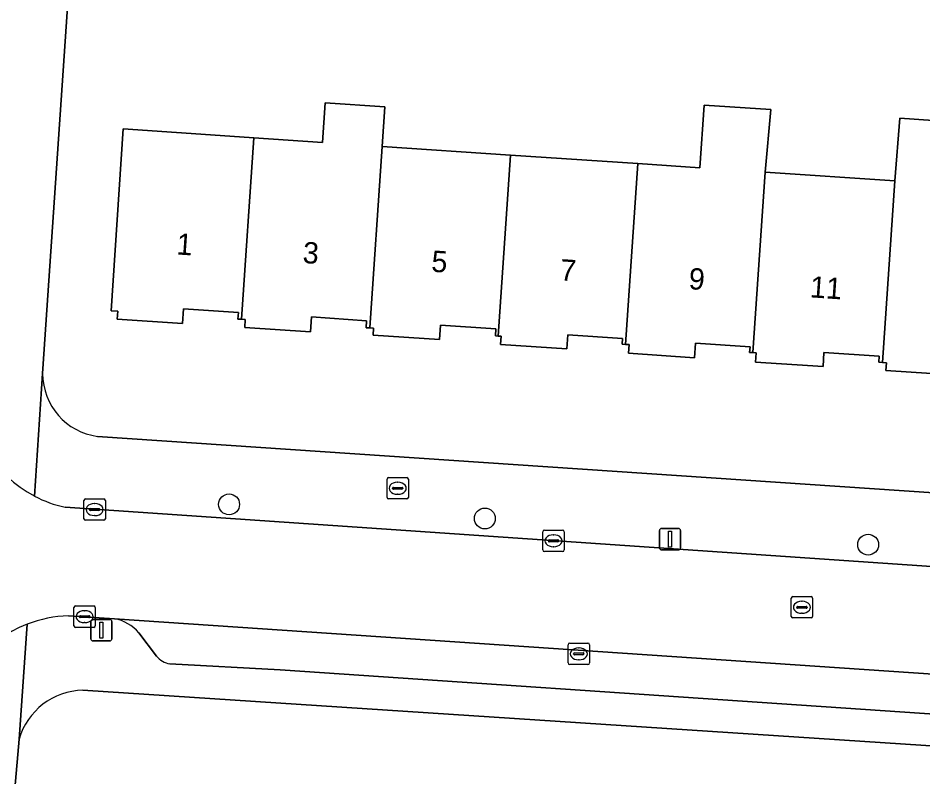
# Model space of a CAD drawing. Extents: x 161848 to 162726, y 385382 to 386521.
# Drawn here: x 162122.73 to 162165.09, y 386213.26 to 386248.79 of the extents above; entities that cross this region are included whole.
import ezdxf

# ---------------------------------------------------------------- set-up
doc = ezdxf.new("R2010")
doc.units = 0
for name, color, linetype in [('IMGEO_Boom', 7, 'Continuous'), ('IMGEO_Brandkraan', 7, 'Continuous'), ('IMGEO_Erf', 7, 'Continuous'), ('IMGEO_Kolk', 7, 'Continuous'), ('IMGEO_Lichtmast', 7, 'Continuous'), ('IMGEO_Pand', 7, 'Continuous'), ('IMGEO_Pand_nummerreeks', 7, 'Continuous'), ('IMGEO_Parkeervlak_open', 7, 'Continuous'), ('IMGEO_Rijbaan_lokaal_open', 7, 'Continuous'), ('IMGEO_Rioolput', 7, 'Continuous'), ('IMGEO_Voetpad_open', 7, 'Continuous')]:
    doc.layers.add(name, color=color, linetype=linetype)

msp = doc.modelspace()

# ---------------------------------------------------------------- linework, layer by layer
at = {"layer": 'IMGEO_Boom'}
for centre in [(162132.605, 386226.021), (162144.58, 386225.36), (162162.525, 386224.133)]:
    msp.add_circle(centre, 0.489, dxfattribs=at)
at = {"layer": 'IMGEO_Brandkraan'}
for p, q in [((162140, 386226.348), (162140, 386227.2)), ((162140.075, 386227.274), (162140.927, 386227.274)), ((162141.001, 386227.2), (162141.001, 386226.348)), ((162140.259, 386226.768), (162140.259, 386226.78)), ((162140.697, 386226.731), (162140.299, 386226.731)), ((162140.302, 386226.817), (162140.7, 386226.817)), ((162140.488, 386227.054), (162140.513, 386227.054)), ((162140.743, 386226.78), (162140.743, 386226.768)), ((162140.927, 386226.274), (162140.075, 386226.274)), ((162140.511, 386226.494), (162140.486, 386226.494))]:
    msp.add_line(p, q, dxfattribs=at)
for points in [[(162140, 386226.348), (162140, 386227.2)], [(162140.075, 386227.274), (162140.927, 386227.274)], [(162141.001, 386227.2), (162141.001, 386226.348)], [(162140.927, 386226.274), (162140.075, 386226.274)]]:
    msp.add_lwpolyline(points, dxfattribs=at)
for centre, radius, start, end in [((162140.077, 386227.198), 0.0765, 91.552, 178.448), ((162140.077, 386227.198), 0.0765, 91.552, 178.448), ((162140.925, 386227.198), 0.0765, 1.552, 88.448), ((162140.925, 386227.198), 0.0765, 1.552, 88.448), ((162140.299, 386226.777), 0.0403, 85.8775, 175.7526), ((162140.296, 386226.767), 0.0366, 178.938, 274.7102), ((162140.7, 386226.774), 0.043, 264.8664, 352.4533), ((162140.704, 386226.779), 0.0386, 1.7309, 96.639), ((162140.077, 386226.35), 0.0765, 181.552, 268.448), ((162140.077, 386226.35), 0.0765, 181.552, 268.448), ((162140.925, 386226.35), 0.0765, 271.552, 358.448), ((162140.925, 386226.35), 0.0765, 271.552, 358.448)]:
    msp.add_arc(centre, radius, start, end, dxfattribs=at)
for centre, major_axis, ratio, start_param, end_param in [((162140.487, 386226.774), (-0.387, 0.002), 0.722429, 4.712389, 7.853982), ((162140.512, 386226.774), (-0.39, 0.002), 0.717154, 1.570796, 4.712389)]:
    msp.add_ellipse(centre, major_axis=major_axis, ratio=ratio, start_param=start_param, end_param=end_param, dxfattribs=at)
at = {"layer": 'IMGEO_Erf'}
for points in [[(162165.683, 386252.027), (162163.305, 386252.187), (162163.125, 386249.534), (162158.269, 386249.858), (162152.504, 386250.244), (162152.679, 386252.855), (162151.166, 386252.957), (162151.002, 386250.267), (162146.343, 386250.55), (162141.934, 386250.818), (162142.116, 386253.506), (162140.512, 386253.603), (162140.325, 386250.858), (162135.757, 386251.136), (162135.924, 386253.881), (162134.874, 386253.952), (162134.667, 386250.906), (162128.204, 386251.347), (162128.426, 386254.609), (162125.412, 386254.814), (162125.085, 386250), (162123.873, 386232.139)], [(162127.652, 386243.598), (162132.641, 386243.262), (162133.768, 386243.186), (162136.985, 386242.969), (162137.111, 386244.822), (162139.902, 386244.632), (162139.776, 386242.781), (162145.787, 386242.376), (162151.743, 386241.974), (162154.643, 386241.778), (162154.843, 386244.717), (162157.963, 386244.505), (162157.706, 386241.572), (162163.78, 386241.162), (162164.011, 386244.094), (162170.014, 386243.686)], [(162166.439, 386232.081), (162163.355, 386232.289), (162163.379, 386232.651), (162163.202, 386232.663), (162163.023, 386232.675), (162163.042, 386232.956), (162160.457, 386233.13), (162160.413, 386232.468), (162157.256, 386232.68), (162157.285, 386233.114), (162157.132, 386233.124), (162156.979, 386233.134), (162156.996, 386233.391), (162154.446, 386233.563), (162154.401, 386232.885), (162151.303, 386233.094), (162151.33, 386233.498), (162151.168, 386233.509), (162151.005, 386233.52), (162151.023, 386233.792), (162148.467, 386233.964), (162148.423, 386233.299), (162145.32, 386233.508), (162145.345, 386233.889), (162145.21, 386233.898), (162145.073, 386233.907), (162145.095, 386234.235), (162142.497, 386234.41), (162142.452, 386233.733), (162139.348, 386233.942), (162139.37, 386234.268), (162139.198, 386234.279), (162139.024, 386234.291), (162139.046, 386234.62), (162136.469, 386234.794), (162136.422, 386234.095), (162133.337, 386234.303), (162133.362, 386234.671), (162133.19, 386234.683), (162133.02, 386234.694), (162133.04, 386235), (162130.465, 386235.174), (162130.419, 386234.491), (162127.367, 386234.696), (162127.392, 386235.067), (162127.078, 386235.088), (162127.652, 386243.598)], [(162126.45, 386229.203), (162211.018, 386223.504)], [(162169.273, 386214.472), (162125.759, 386217.317)], [(162122.77, 386215.027), (162122.345, 386210.02)]]:
    msp.add_lwpolyline(points, dxfattribs=at)
for centre, radius, start, end in [((162126.844, 386232.148), 2.971, 180.1685, 262.38), ((162125.832, 386214.127), 3.191, 91.303, 163.6115)]:
    msp.add_arc(centre, radius, start, end, dxfattribs=at)
at = {"layer": 'IMGEO_Kolk'}
for p, q in [((162125.885, 386226.276), (162126.737, 386226.276)), ((162125.81, 386225.35), (162125.81, 386226.202)), ((162126.112, 386225.819), (162126.51, 386225.819)), ((162126.298, 386226.056), (162126.323, 386226.056)), ((162126.811, 386226.202), (162126.811, 386225.35)), ((162126.069, 386225.77), (162126.069, 386225.782)), ((162126.507, 386225.733), (162126.109, 386225.733)), ((162126.321, 386225.496), (162126.296, 386225.496)), ((162126.553, 386225.782), (162126.553, 386225.77)), ((162126.737, 386225.276), (162125.885, 386225.276)), ((162147.295, 386223.888), (162147.295, 386224.74)), ((162147.37, 386224.814), (162148.222, 386224.814)), ((162147.783, 386224.594), (162147.808, 386224.594)), ((162148.296, 386224.74), (162148.296, 386223.888)), ((162147.554, 386224.308), (162147.554, 386224.32)), ((162147.992, 386224.271), (162147.594, 386224.271)), ((162147.597, 386224.357), (162147.995, 386224.357)), ((162148.038, 386224.32), (162148.038, 386224.308)), ((162148.222, 386223.814), (162147.37, 386223.814)), ((162147.806, 386224.034), (162147.781, 386224.034)), ((162125.34, 386220.336), (162125.34, 386221.188)), ((162125.415, 386221.262), (162126.267, 386221.262)), ((162126.341, 386221.188), (162126.341, 386220.336)), ((162125.599, 386220.756), (162125.599, 386220.768)), ((162125.642, 386220.805), (162126.04, 386220.805)), ((162125.828, 386221.042), (162125.853, 386221.042)), ((162126.083, 386220.768), (162126.083, 386220.756)), ((162126.037, 386220.719), (162125.639, 386220.719)), ((162125.851, 386220.482), (162125.826, 386220.482)), ((162126.267, 386220.262), (162125.415, 386220.262)), ((162148.554, 386219.52), (162149.406, 386219.52)), ((162148.479, 386218.594), (162148.479, 386219.446)), ((162148.781, 386219.063), (162149.179, 386219.063)), ((162148.967, 386219.3), (162148.992, 386219.3)), ((162149.48, 386219.446), (162149.48, 386218.594)), ((162148.738, 386219.014), (162148.738, 386219.026)), ((162149.176, 386218.977), (162148.778, 386218.977)), ((162148.99, 386218.74), (162148.965, 386218.74)), ((162149.222, 386219.026), (162149.222, 386219.014)), ((162149.406, 386218.52), (162148.554, 386218.52))]:
    msp.add_line(p, q, dxfattribs=at)
for points in [[(162125.885, 386226.276), (162126.737, 386226.276)], [(162125.81, 386225.35), (162125.81, 386226.202)], [(162126.811, 386226.202), (162126.811, 386225.35)], [(162126.737, 386225.276), (162125.885, 386225.276)], [(162147.295, 386223.888), (162147.295, 386224.74)], [(162147.37, 386224.814), (162148.222, 386224.814)], [(162148.296, 386224.74), (162148.296, 386223.888)], [(162148.222, 386223.814), (162147.37, 386223.814)], [(162125.34, 386220.336), (162125.34, 386221.188)], [(162125.415, 386221.262), (162126.267, 386221.262)], [(162126.341, 386221.188), (162126.341, 386220.336)], [(162126.267, 386220.262), (162125.415, 386220.262)], [(162148.554, 386219.52), (162149.406, 386219.52)], [(162148.479, 386218.594), (162148.479, 386219.446)], [(162149.48, 386219.446), (162149.48, 386218.594)], [(162149.406, 386218.52), (162148.554, 386218.52)]]:
    msp.add_lwpolyline(points, dxfattribs=at)
for centre, radius, start, end in [((162125.887, 386226.2), 0.0765, 91.552, 178.448), ((162125.887, 386226.2), 0.0765, 91.552, 178.448), ((162126.735, 386226.2), 0.0765, 1.552, 88.448), ((162126.735, 386226.2), 0.0765, 1.552, 88.448), ((162126.109, 386225.779), 0.0403, 85.8775, 175.7526), ((162126.514, 386225.781), 0.0386, 1.7309, 96.639), ((162126.106, 386225.769), 0.0366, 178.938, 274.7102), ((162126.51, 386225.776), 0.043, 264.8664, 352.4533), ((162125.887, 386225.352), 0.0765, 181.552, 268.448), ((162125.887, 386225.352), 0.0765, 181.552, 268.448), ((162126.735, 386225.352), 0.0765, 271.552, 358.448), ((162126.735, 386225.352), 0.0765, 271.552, 358.448), ((162147.372, 386224.738), 0.0765, 91.552, 178.448), ((162147.372, 386224.738), 0.0765, 91.552, 178.448), ((162148.22, 386224.738), 0.0765, 1.552, 88.448), ((162148.22, 386224.738), 0.0765, 1.552, 88.448), ((162147.594, 386224.317), 0.0403, 85.8775, 175.7526), ((162147.591, 386224.307), 0.0366, 178.938, 274.7102), ((162147.995, 386224.314), 0.043, 264.8664, 352.4533), ((162147.999, 386224.319), 0.0386, 1.7309, 96.639), ((162147.372, 386223.89), 0.0765, 181.552, 268.448), ((162147.372, 386223.89), 0.0765, 181.552, 268.448), ((162148.22, 386223.89), 0.0765, 271.552, 358.448), ((162148.22, 386223.89), 0.0765, 271.552, 358.448), ((162125.417, 386221.186), 0.0765, 91.552, 178.448), ((162125.417, 386221.186), 0.0765, 91.552, 178.448), ((162126.265, 386221.186), 0.0765, 1.552, 88.448), ((162126.265, 386221.186), 0.0765, 1.552, 88.448), ((162125.639, 386220.765), 0.0403, 85.8775, 175.7526), ((162125.636, 386220.755), 0.0366, 178.938, 274.7102), ((162126.04, 386220.762), 0.043, 264.8664, 352.4533), ((162126.044, 386220.767), 0.0386, 1.7309, 96.639), ((162125.417, 386220.338), 0.0765, 181.552, 268.448), ((162125.417, 386220.338), 0.0765, 181.552, 268.448), ((162126.265, 386220.338), 0.0765, 271.552, 358.448), ((162126.265, 386220.338), 0.0765, 271.552, 358.448), ((162148.556, 386219.444), 0.0765, 91.552, 178.448), ((162148.556, 386219.444), 0.0765, 91.552, 178.448), ((162149.404, 386219.444), 0.0765, 1.552, 88.448), ((162149.404, 386219.444), 0.0765, 1.552, 88.448), ((162148.778, 386219.023), 0.0403, 85.8775, 175.7526), ((162149.183, 386219.025), 0.0386, 1.7309, 96.639), ((162148.775, 386219.013), 0.0366, 178.938, 274.7102), ((162149.179, 386219.02), 0.043, 264.8664, 352.4533), ((162148.556, 386218.596), 0.0765, 181.552, 268.448), ((162148.556, 386218.596), 0.0765, 181.552, 268.448), ((162149.404, 386218.596), 0.0765, 271.552, 358.448), ((162149.404, 386218.596), 0.0765, 271.552, 358.448)]:
    msp.add_arc(centre, radius, start, end, dxfattribs=at)
for centre, major_axis, ratio, start_param, end_param in [((162126.297, 386225.776), (-0.387, 0.002), 0.722429, 4.712389, 7.853982), ((162126.322, 386225.776), (-0.39, 0.002), 0.717154, 1.570796, 4.712389), ((162147.782, 386224.314), (-0.387, 0.002), 0.722429, 4.712389, 7.853982), ((162147.807, 386224.314), (-0.39, 0.002), 0.717154, 1.570796, 4.712389), ((162125.827, 386220.762), (-0.387, 0.002), 0.722429, 4.712389, 7.853982), ((162125.852, 386220.762), (-0.39, 0.002), 0.717154, 1.570796, 4.712389), ((162148.966, 386219.02), (-0.387, 0.002), 0.722429, 4.712389, 7.853982), ((162148.991, 386219.02), (-0.39, 0.002), 0.717154, 1.570796, 4.712389)]:
    msp.add_ellipse(centre, major_axis=major_axis, ratio=ratio, start_param=start_param, end_param=end_param, dxfattribs=at)
at = {"layer": 'IMGEO_Lichtmast'}
for p, q in [((162152.752, 386223.991), (162152.752, 386224.791)), ((162152.752, 386224.791), (162152.752, 386223.991)), ((162152.852, 386224.891), (162153.642, 386224.891)), ((162153.642, 386224.891), (162152.852, 386224.891)), ((162153.742, 386224.791), (162153.742, 386223.991)), ((162153.742, 386223.991), (162153.742, 386224.791)), ((162153.642, 386223.891), (162152.852, 386223.891)), ((162152.852, 386223.891), (162153.642, 386223.891)), ((162126.128, 386219.73), (162126.128, 386220.53)), ((162126.128, 386220.53), (162126.128, 386219.73)), ((162126.228, 386220.63), (162127.018, 386220.63)), ((162127.018, 386220.63), (162126.228, 386220.63)), ((162127.118, 386220.53), (162127.118, 386219.73)), ((162127.118, 386219.73), (162127.118, 386220.53)), ((162127.018, 386219.63), (162126.228, 386219.63)), ((162126.228, 386219.63), (162127.018, 386219.63))]:
    msp.add_line(p, q, dxfattribs=at)
for points in [[(162153.172, 386224.766), (162153.322, 386224.766), (162153.322, 386224.016), (162153.172, 386224.016), (162153.172, 386224.766)], [(162126.548, 386220.505), (162126.698, 386220.505), (162126.698, 386219.755), (162126.548, 386219.755), (162126.548, 386220.505)]]:
    msp.add_lwpolyline(points, dxfattribs=at)
for centre, start, end in [((162152.852, 386224.791), 90, 180), ((162152.852, 386224.791), 90, 180), ((162153.642, 386224.791), 0, 90), ((162153.642, 386224.791), 360, 90), ((162152.852, 386223.991), 180, 270), ((162152.852, 386223.991), 180, 270), ((162153.642, 386223.991), 270, 0), ((162153.642, 386223.991), 270, 0), ((162126.228, 386220.53), 90, 180), ((162126.228, 386220.53), 90, 180), ((162127.018, 386220.53), 0, 90), ((162127.018, 386220.53), 360, 90), ((162126.228, 386219.73), 180, 270), ((162126.228, 386219.73), 180, 270), ((162127.018, 386219.73), 270, 0), ((162127.018, 386219.73), 270, 0)]:
    msp.add_arc(centre, 0.1, start, end, dxfattribs=at)
at = {"layer": 'IMGEO_Pand'}
for points in [[(162139.776, 386242.781), (162139.902, 386244.632), (162137.111, 386244.822), (162136.985, 386242.969), (162133.768, 386243.186), (162133.19, 386234.683), (162133.362, 386234.671), (162133.337, 386234.303), (162136.422, 386234.095), (162136.469, 386234.794), (162139.046, 386234.62), (162139.024, 386234.291), (162139.198, 386234.279)], [(162151.743, 386241.974), (162151.168, 386233.509), (162151.33, 386233.498), (162151.303, 386233.094), (162154.401, 386232.885), (162154.446, 386233.563), (162156.996, 386233.391), (162156.979, 386233.134), (162157.132, 386233.124), (162157.706, 386241.572), (162157.963, 386244.505), (162154.843, 386244.717), (162154.643, 386241.778)], [(162170.014, 386243.686), (162164.011, 386244.094), (162163.78, 386241.162), (162163.202, 386232.663), (162163.379, 386232.651), (162163.355, 386232.289), (162166.439, 386232.081), (162166.485, 386232.761), (162169.092, 386232.585), (162169.074, 386232.318), (162169.195, 386232.31), (162169.769, 386240.759)], [(162133.768, 386243.186), (162132.641, 386243.262), (162127.652, 386243.598), (162127.078, 386235.088), (162127.392, 386235.067), (162127.367, 386234.696), (162130.419, 386234.491), (162130.465, 386235.174), (162133.04, 386235), (162133.02, 386234.694), (162133.19, 386234.683)], [(162145.787, 386242.376), (162139.776, 386242.781), (162139.198, 386234.279), (162139.37, 386234.268), (162139.348, 386233.942), (162142.452, 386233.733), (162142.497, 386234.41), (162145.095, 386234.235), (162145.073, 386233.907), (162145.21, 386233.898)], [(162145.21, 386233.898), (162145.345, 386233.889), (162145.32, 386233.508), (162148.423, 386233.299), (162148.467, 386233.964), (162151.023, 386233.792), (162151.005, 386233.52), (162151.168, 386233.509), (162151.743, 386241.974), (162145.787, 386242.376)], [(162157.132, 386233.124), (162157.285, 386233.114), (162157.256, 386232.68), (162160.413, 386232.468), (162160.457, 386233.13), (162163.042, 386232.956), (162163.023, 386232.675), (162163.202, 386232.663), (162163.78, 386241.162), (162157.706, 386241.572)]]:
    msp.add_lwpolyline(points, close=True, dxfattribs=at)
at = {"layer": 'IMGEO_Parkeervlak_open'}
for points in [[(162233.934, 386213.458), (162127.244, 386220.666)], [(162128.377, 386219.998), (162129.205, 386218.915)], [(162129.835, 386218.561), (162135.002, 386218.276), (162210.992, 386213.124), (162215.792, 386212.793), (162230.846, 386211.782)]]:
    msp.add_lwpolyline(points, dxfattribs=at)
for centre, radius, start, end in [((162126.896, 386218.781), 1.917, 39.4088, 79.5452), ((162129.952, 386219.506), 0.952, 218.3741, 262.9622)]:
    msp.add_arc(centre, radius, start, end, dxfattribs=at)
at = {"layer": 'IMGEO_Rijbaan_lokaal_open'}
for points in [[(162191.691, 386221.323), (162124.924, 386225.884)], [(162125.083, 386220.806), (162127.244, 386220.666), (162233.934, 386213.458), (162235.484, 386213.396)]]:
    msp.add_lwpolyline(points, dxfattribs=at)
for centre, radius, start, end in [((162126.18, 386231.542), 5.795, 180.0582, 242.478), ((162126.188, 386231.555), 5.81, 242.4638, 257.4342), ((162125.309, 386214.799), 6.011, 92.1561, 111.0005), ((162125.308, 386214.805), 6.005, 111.007, 172.3656)]:
    msp.add_arc(centre, radius, start, end, dxfattribs=at)
at = {"layer": 'IMGEO_Rioolput'}
for p, q in [((162158.924, 386220.775), (162158.924, 386221.627)), ((162158.999, 386221.701), (162159.851, 386221.701)), ((162159.925, 386221.627), (162159.925, 386220.775)), ((162159.183, 386221.195), (162159.183, 386221.207)), ((162159.621, 386221.158), (162159.223, 386221.158)), ((162159.226, 386221.244), (162159.624, 386221.244)), ((162159.412, 386221.481), (162159.437, 386221.481)), ((162159.667, 386221.207), (162159.667, 386221.195)), ((162159.435, 386220.921), (162159.41, 386220.921)), ((162159.851, 386220.701), (162158.999, 386220.701))]:
    msp.add_line(p, q, dxfattribs=at)
for points in [[(162158.924, 386220.775), (162158.924, 386221.627)], [(162158.999, 386221.701), (162159.851, 386221.701)], [(162159.925, 386221.627), (162159.925, 386220.775)], [(162159.851, 386220.701), (162158.999, 386220.701)]]:
    msp.add_lwpolyline(points, dxfattribs=at)
for centre, radius, start, end in [((162159.001, 386221.625), 0.0765, 91.552, 178.448), ((162159.001, 386221.625), 0.0765, 91.552, 178.448), ((162159.849, 386221.625), 0.0765, 1.552, 88.448), ((162159.849, 386221.625), 0.0765, 1.552, 88.448), ((162159.223, 386221.204), 0.0403, 85.8775, 175.7526), ((162159.22, 386221.194), 0.0366, 178.938, 274.7102), ((162159.624, 386221.201), 0.043, 264.8664, 352.4533), ((162159.628, 386221.206), 0.0386, 1.7309, 96.639), ((162159.001, 386220.777), 0.0765, 181.552, 268.448), ((162159.001, 386220.777), 0.0765, 181.552, 268.448), ((162159.849, 386220.777), 0.0765, 271.552, 358.448), ((162159.849, 386220.777), 0.0765, 271.552, 358.448)]:
    msp.add_arc(centre, radius, start, end, dxfattribs=at)
for centre, major_axis, ratio, start_param, end_param in [((162159.411, 386221.201), (-0.387, 0.002), 0.722429, 4.712389, 7.853982), ((162159.436, 386221.201), (-0.39, 0.002), 0.717154, 1.570796, 4.712389)]:
    msp.add_ellipse(centre, major_axis=major_axis, ratio=ratio, start_param=start_param, end_param=end_param, dxfattribs=at)
at = {"layer": 'IMGEO_Voetpad_open'}
for points in [[(162123.502, 386226.403), (162123.873, 386232.139), (162125.085, 386250), (162125.412, 386254.814)], [(162123.873, 386232.139), (162123.502, 386226.403)], [(162239.269, 386218.781), (162239.883, 386223.649), (162239.639, 386222.648), (162238.17, 386221.674), (162212.173, 386223.426), (162211.018, 386223.504), (162126.45, 386229.203)], [(162124.924, 386225.884), (162191.691, 386221.323), (162210.81, 386220.084), (162210.883, 386221.174), (162215.957, 386220.785), (162215.893, 386219.705), (162236.622, 386218.288)], [(162127.244, 386220.666), (162125.083, 386220.806)], [(162121.441, 386196.682), (162121.515, 386197.751), (162122.345, 386210.02), (162122.77, 386215.027), (162123.155, 386220.411)], [(162123.155, 386220.411), (162122.77, 386215.027)], [(162129.205, 386218.915), (162128.377, 386219.998)], [(162125.759, 386217.317), (162169.273, 386214.472), (162209.75, 386211.703), (162210.89, 386211.625), (162210.992, 386213.124), (162135.002, 386218.276), (162129.835, 386218.561)]]:
    msp.add_lwpolyline(points, dxfattribs=at)
for centre, radius, start, end in [((162126.844, 386232.148), 2.971, 180.1685, 262.38), ((162126.18, 386231.542), 5.795, 180.0582, 242.478), ((162126.188, 386231.555), 5.81, 242.4638, 257.4342), ((162125.309, 386214.799), 6.011, 92.1561, 111.0005), ((162125.308, 386214.805), 6.005, 111.007, 172.3656), ((162126.896, 386218.781), 1.917, 39.4088, 79.5452), ((162129.952, 386219.506), 0.952, 218.3741, 262.9622), ((162125.832, 386214.127), 3.191, 91.303, 163.6115)]:
    msp.add_arc(centre, radius, start, end, dxfattribs=at)

# ---------------------------------------------------------------- texts
at = {"layer": 'IMGEO_Pand_nummerreeks'}
for s, rotation, p in [('1', 356.1259, (162130.12, 386237.723)), ('3', 356.1268, (162136.031, 386237.323)), ('5', 356.1259, (162142.054, 386236.915)), ('7', 356.1259, (162148.078, 386236.508)), ('9', 356.1259, (162154.102, 386236.1)), ('11', 356.1259, (162159.782, 386235.715))]:
    msp.add_text(s, height=1, rotation=rotation, dxfattribs=at).set_placement(p)

doc.saveas('drawing.dxf')
